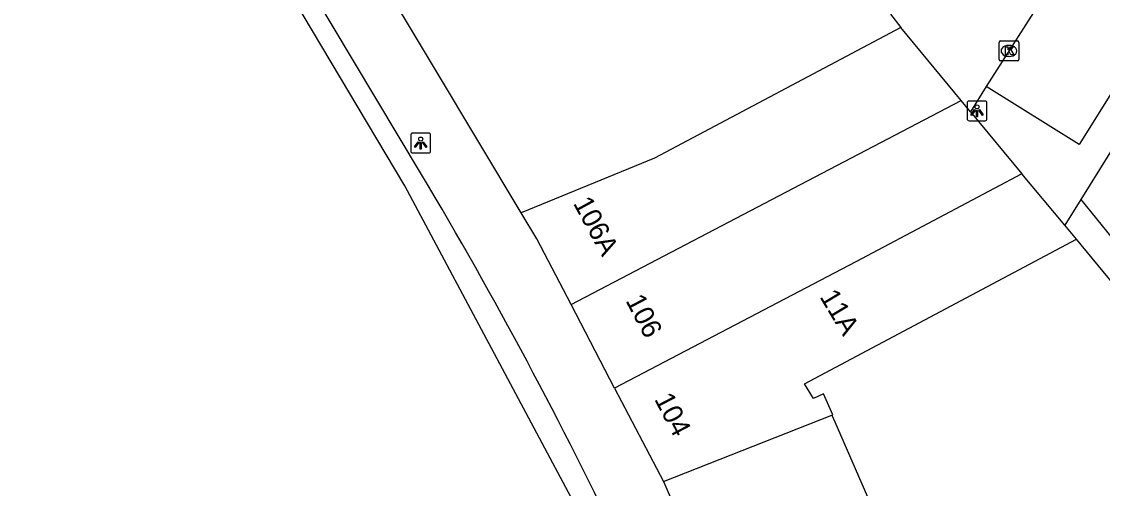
# Model space of a CAD drawing. Extents: x 160861 to 161308, y 384024 to 384878.
# Drawn here: x 161083.4 to 161137.9, y 384365.8 to 384389.3 of the extents above; entities that cross this region are included whole.
import ezdxf

# ---------------------------------------------------------------- set-up
doc = ezdxf.new("R2010")
doc.units = 0
for name, color, linetype in [('IMGEO_Fietspad_gesloten', 7, 'Continuous'), ('IMGEO_Fietspad_open', 7, 'Continuous'), ('IMGEO_Kolk', 7, 'Continuous'), ('IMGEO_Lichtpunt', 7, 'Continuous'), ('IMGEO_Pand', 7, 'Continuous'), ('IMGEO_Pand_nummerreeks', 7, 'Continuous'), ('IMGEO_Rijbaan_lokaal_open', 7, 'Continuous'), ('IMGEO_Voetpad_open', 7, 'Continuous')]:
    doc.layers.add(name, color=color, linetype=linetype)

msp = doc.modelspace()

# ---------------------------------------------------------------- linework, layer by layer
at = {"layer": 'IMGEO_Fietspad_gesloten'}
msp.add_lwpolyline([(161112.857, 384362.06), (161102.724, 384381.028), (161091.987, 384399.041), (161087.193, 384406.722), (161082.056, 384414.64)], dxfattribs=at)
at = {"layer": 'IMGEO_Fietspad_open'}
msp.add_lwpolyline([(161103.576, 384381.595), (161092.193, 384400.605), (161087.871, 384407.534)], dxfattribs=at)
msp.add_arc((160906.223, 384263.811), 229.829, 25.43527, 30.82968, dxfattribs=at)
at = {"layer": 'IMGEO_Kolk'}
for p, q in [((161132.731, 384387.405), (161132.731, 384388.257)), ((161132.806, 384388.331), (161133.658, 384388.331)), ((161133.732, 384388.257), (161133.732, 384387.405)), ((161133.219, 384388.111), (161133.244, 384388.111)), ((161133.658, 384387.331), (161132.806, 384387.331)), ((161133.242, 384387.551), (161133.217, 384387.551))]:
    msp.add_line(p, q, dxfattribs=at)
for points in [[(161132.731, 384387.405), (161132.731, 384388.257)], [(161132.806, 384388.331), (161133.658, 384388.331)], [(161133.732, 384388.257), (161133.732, 384387.405)], [(161133.052, 384388.031), (161133.175, 384388.031), (161133.175, 384387.88), (161133.305, 384388.031), (161133.469, 384388.031), (161133.323, 384387.88), (161133.476, 384387.631), (161133.324, 384387.631), (161133.239, 384387.795), (161133.175, 384387.728), (161133.175, 384387.631), (161133.052, 384387.631), (161133.052, 384388.031)], [(161133.658, 384387.331), (161132.806, 384387.331)]]:
    msp.add_lwpolyline(points, dxfattribs=at)
for centre, start, end in [((161132.808, 384388.255), 91.552, 178.448), ((161132.808, 384388.255), 91.552, 178.448), ((161133.656, 384388.255), 1.552, 88.448), ((161133.656, 384388.255), 1.552, 88.448), ((161132.808, 384387.407), 181.552, 268.448), ((161132.808, 384387.407), 181.552, 268.448), ((161133.656, 384387.407), 271.552, 358.448), ((161133.656, 384387.407), 271.552, 358.448)]:
    msp.add_arc(centre, 0.0765, start, end, dxfattribs=at)
for centre, major_axis, ratio, start_param, end_param in [((161133.218, 384387.831), (-0.387, 0.002), 0.722429, 4.712389, 7.853982), ((161133.243, 384387.831), (-0.39, 0.002), 0.717154, 1.570796, 4.712389)]:
    msp.add_ellipse(centre, major_axis=major_axis, ratio=ratio, start_param=start_param, end_param=end_param, dxfattribs=at)
at = {"layer": 'IMGEO_Lichtpunt'}
for p, q in [((161131.122, 384385.207), (161131.122, 384384.4)), ((161131.122, 384385.207), (161131.122, 384384.4)), ((161132.024, 384385.302), (161131.216, 384385.302)), ((161132.024, 384385.302), (161131.216, 384385.302)), ((161132.118, 384384.4), (161132.118, 384385.207)), ((161132.118, 384384.4), (161132.118, 384385.207)), ((161131.216, 384384.306), (161132.024, 384384.306)), ((161131.216, 384384.306), (161132.024, 384384.306)), ((161103.033, 384383.588), (161103.033, 384382.781)), ((161103.033, 384383.588), (161103.033, 384382.781)), ((161103.935, 384383.683), (161103.127, 384383.683)), ((161103.935, 384383.683), (161103.127, 384383.683)), ((161104.029, 384382.781), (161104.029, 384383.588)), ((161104.029, 384382.781), (161104.029, 384383.588)), ((161103.127, 384382.687), (161103.935, 384382.687)), ((161103.127, 384382.687), (161103.935, 384382.687))]:
    msp.add_line(p, q, dxfattribs=at)
for points in [[(161131.496, 384384.871), (161131.535, 384384.843), (161131.347, 384384.581), (161131.309, 384384.608), (161131.496, 384384.871)], [(161131.598, 384384.823), (161131.645, 384384.823), (161131.645, 384384.501), (161131.598, 384384.501), (161131.598, 384384.823)], [(161131.708, 384384.843), (161131.746, 384384.87), (161131.933, 384384.608), (161131.894, 384384.58), (161131.708, 384384.843)], [(161103.407, 384383.252), (161103.446, 384383.224), (161103.258, 384382.962), (161103.22, 384382.989), (161103.407, 384383.252)], [(161103.619, 384383.224), (161103.657, 384383.251), (161103.844, 384382.989), (161103.805, 384382.961), (161103.619, 384383.224)], [(161103.509, 384383.204), (161103.556, 384383.204), (161103.556, 384382.882), (161103.509, 384382.882), (161103.509, 384383.204)]]:
    msp.add_lwpolyline(points, dxfattribs=at)
for centre in [(161131.621, 384385.005), (161103.532, 384383.386)]:
    msp.add_circle(centre, 0.0994, dxfattribs=at)
for centre, start, end in [((161131.216, 384385.207), 90, 180), ((161131.216, 384385.207), 90, 180), ((161132.024, 384385.207), 0, 90), ((161132.024, 384385.207), 0, 90), ((161131.216, 384384.4), 180, 270), ((161131.216, 384384.4), 180, 270), ((161132.024, 384384.4), 270, 0), ((161132.024, 384384.4), 270, 360), ((161103.127, 384383.588), 90, 180), ((161103.127, 384383.588), 90, 180), ((161103.935, 384383.588), 0, 90), ((161103.935, 384383.588), 0, 90), ((161103.127, 384382.781), 180, 270), ((161103.127, 384382.781), 180, 270), ((161103.935, 384382.781), 270, 0), ((161103.935, 384382.781), 270, 360)]:
    msp.add_arc(centre, 0.0946, start, end, dxfattribs=at)
at = {"layer": 'IMGEO_Pand'}
for points in [[(161108.604, 384379.661), (161104.277, 384386.876), (161093.874, 384404.221)], [(161127.256, 384389.683), (161127.77, 384389.008)], [(161127.77, 384389.008), (161115.334, 384382.426), (161108.604, 384379.661)], [(161130.813, 384385.334), (161127.77, 384389.008)], [(161111.124, 384375.035), (161123.795, 384381.663), (161130.813, 384385.334)], [(161131.288, 384384.761), (161130.813, 384385.334)], [(161131.288, 384384.761), (161133.875, 384381.638)], [(161133.875, 384381.638), (161125.508, 384377.2), (161113.323, 384370.829)], [(161136.053, 384379.045), (161133.875, 384381.638)], [(161111.124, 384375.035), (161109.392, 384378.348), (161108.604, 384379.661)], [(161136.648, 384378.337), (161136.053, 384379.045)], [(161124.287, 384369.464), (161124.335, 384369.483), (161123.867, 384370.542), (161123.357, 384370.305), (161122.916, 384371.04), (161136.648, 384378.337)], [(161113.323, 384370.829), (161111.124, 384375.035)], [(161113.323, 384370.829), (161115.785, 384366.119)], [(161115.785, 384366.119), (161124.287, 384369.464)], [(161124.287, 384369.464), (161124.436, 384369.122), (161130.366, 384355.541), (161130.449, 384355.35)], [(161115.785, 384366.119), (161122.031, 384351.759)]]:
    msp.add_lwpolyline(points, dxfattribs=at)
at = {"layer": 'IMGEO_Rijbaan_lokaal_open'}
for points in [[(161142.934, 384402.992), (161132.079, 384386.033)], [(161132.079, 384386.033), (161131.288, 384384.761)]]:
    msp.add_lwpolyline(points, dxfattribs=at)
at = {"layer": 'IMGEO_Voetpad_open'}
for points in [[(161142.934, 384402.992), (161147.458, 384400.188), (161136.779, 384383.115), (161132.079, 384386.033)], [(161141.873, 384388.387), (161136.861, 384380.343)], [(161136.861, 384380.343), (161136.053, 384379.045)], [(161136.861, 384380.343), (161138.437, 384378.386)], [(161144.963, 384368.273), (161136.648, 384378.337)]]:
    msp.add_lwpolyline(points, dxfattribs=at)

# ---------------------------------------------------------------- texts
at = {"layer": 'IMGEO_Pand_nummerreeks'}
for s, rotation, p in [('106A', 298.5742, (161111.208, 384380.149)), ('11A', 300.9624, (161123.65, 384375.436)), ('106', 297.5994, (161113.859, 384375.241)), ('104', 297.5992, (161115.307, 384370.272))]:
    msp.add_text(s, height=1, rotation=rotation, dxfattribs=at).set_placement(p)

doc.saveas('drawing.dxf')
